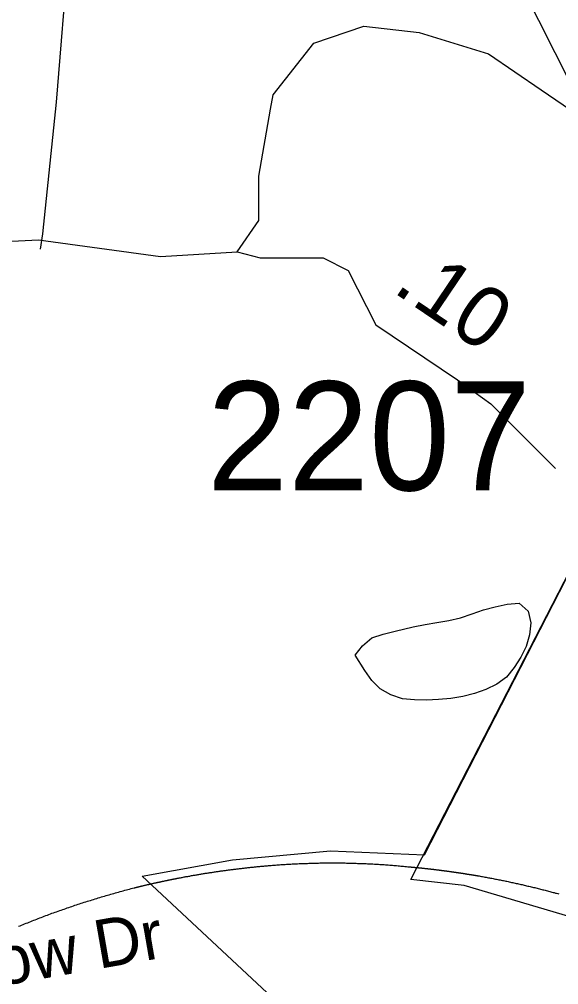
# Model space of a CAD drawing. Extents: x 1268485 to 1426702, y 514839 to 616766.
# Drawn here: x 1374658 to 1375389, y 561612 to 562920 of the extents above; entities that cross this region are included whole.
import ezdxf

# ---------------------------------------------------------------- set-up
doc = ezdxf.new("R2010")
doc.units = 0
for name, color, linetype in [('Old_Level_10', 7, 'Continuous'), ('Old_Level_17', 7, 'Continuous'), ('Old_Level_32', 7, 'Continuous'), ('Old_Level_35', 7, 'Continuous'), ('Old_Level_44', 7, 'Continuous'), ('Old_Level_48', 7, 'Continuous'), ('Old_Level_49', 7, 'Continuous'), ('Old_Level_56', 7, 'Continuous'), ('Old_Level_62', 7, 'Continuous'), ('Old_Level_8', 7, 'Continuous')]:
    doc.layers.add(name, color=color, linetype=linetype)

msp = doc.modelspace()

# ---------------------------------------------------------------- linework, layer by layer
at = {"layer": 'Old_Level_32'}
for points in [[(1374953.131, 562605.134), (1374982.336, 562647.346), (1374982.337, 562707.337), (1374998.562, 562798.245), (1375001.808, 562817.725), (1375056.972, 562887.626), (1375125.116, 562910.354), (1375199.753, 562902.139), (1375293.858, 562872.919), (1375365.248, 562824.219), (1375546.967, 562700.844), (1375624.848, 562645.65), (1375722.197, 562561.236), (1375761.138, 562499.548), (1375871.467, 562285.266), (1376134.312, 561733.327)], [(1373942.661, 562378.286), (1374089.961, 562475.253), (1374232.742, 562540.194), (1374356.051, 562582.406), (1374557.242, 562614.876), (1374683.796, 562621.37), (1374849.291, 562598.641), (1374953.131, 562605.134)], [(1374953.131, 562605.134), (1374984.284, 562596.692), (1375069.951, 562596.692), (1375103.7, 562579.808), (1375141.342, 562506.042), (1375251.673, 562431.367), (1375297.102, 562398.9), (1375384.717, 562311.24)]]:
    msp.add_lwpolyline(points, dxfattribs=at)
at = {"layer": 'Old_Level_35'}
msp.add_lwpolyline([(1374711.203, 563661.06), (1374739.295, 563575.451), (1374753.239, 563503.836), (1374757.032, 563408.384), (1374755.597, 563337.231), (1374746.267, 563231.168), (1374724.326, 563012.89), (1374707.717, 562807.838), (1374689.365, 562629.289), (1374686.084, 562608.425)], dxfattribs=at)
at = {"layer": 'Old_Level_44'}
for points in [[(1374875.039, 561756.997), (1374876.27, 561757.254), (1374877.5, 561757.459), (1374878.73, 561757.664), (1374879.961, 561757.92), (1374881.294, 561758.177), (1374882.524, 561758.382), (1374883.754, 561758.637), (1374884.984, 561758.894), (1374886.215, 561759.048), (1374887.548, 561759.304), (1374888.778, 561759.509), (1374890.008, 561759.765), (1374891.239, 561760.022), (1374892.469, 561760.175), (1374893.802, 561760.432), (1374895.032, 561760.637), (1374896.262, 561760.791), (1374897.493, 561761.047), (1374898.723, 561761.252), (1374899.953, 561761.508), (1374901.286, 561761.713), (1374902.516, 561761.867), (1374903.747, 561762.123), (1374904.977, 561762.328), (1374906.207, 561762.483), (1374907.54, 561762.739), (1374908.771, 561762.944), (1374910.001, 561763.149), (1374911.231, 561763.303), (1374912.461, 561763.508), (1374913.794, 561763.764), (1374915.025, 561763.918), (1374916.255, 561764.123), (1374917.485, 561764.328), (1374918.716, 561764.481), (1374920.048, 561764.687), (1374921.279, 561764.892), (1374922.509, 561765.046), (1374923.739, 561765.251), (1374924.97, 561765.456), (1374926.2, 561765.609), (1374927.533, 561765.814), (1374928.763, 561766.019), (1374929.993, 561766.122), (1374931.224, 561766.327), (1374932.454, 561766.481), (1374933.787, 561766.686), (1374935.017, 561766.891), (1374936.248, 561766.994), (1374937.478, 561767.199), (1374938.708, 561767.352), (1374940.143, 561767.557), (1374941.374, 561767.711), (1374942.604, 561767.865), (1374943.834, 561768.07), (1374945.167, 561768.172), (1374946.398, 561768.377), (1374947.628, 561768.48), (1374948.858, 561768.685), (1374950.089, 561768.788), (1374951.421, 561768.993), (1374952.652, 561769.147), (1374953.882, 561769.3), (1374955.112, 561769.454), (1374956.343, 561769.608), (1374957.675, 561769.762), (1374959.008, 561769.864), (1374960.239, 561770.07), (1374961.469, 561770.172), (1374962.802, 561770.325), (1374964.032, 561770.428), (1374965.262, 561770.633), (1374966.493, 561770.736), (1374967.723, 561770.89), (1374968.953, 561770.992), (1374970.286, 561771.146), (1374971.516, 561771.3), (1374972.747, 561771.453), (1374973.977, 561771.556), (1374975.412, 561771.71), (1374976.643, 561771.812), (1374977.873, 561771.915), (1374979.103, 561772.068), (1374980.334, 561772.171), (1374981.667, 561772.325), (1374982.897, 561772.428), (1374984.127, 561772.581), (1374985.357, 561772.684), (1374986.588, 561772.735), (1374988.023, 561772.889), (1374989.253, 561772.991), (1374990.484, 561773.145), (1374991.714, 561773.248), (1374993.047, 561773.299), (1374994.277, 561773.453), (1374995.508, 561773.555), (1374996.738, 561773.709), (1374997.968, 561773.76), (1374999.301, 561773.863)], [(1374999.301, 561773.863), (1375001.249, 561774.016), (1375003.094, 561774.171), (1375005.042, 561774.324), (1375006.888, 561774.426), (1375008.733, 561774.632), (1375010.579, 561774.734), (1375012.527, 561774.888), (1375014.372, 561774.991), (1375016.218, 561775.144), (1375018.166, 561775.247), (1375020.114, 561775.401), (1375021.959, 561775.452), (1375023.907, 561775.554), (1375025.753, 561775.708), (1375027.598, 561775.811), (1375029.546, 561775.862), (1375031.392, 561776.016), (1375033.237, 561776.067), (1375035.083, 561776.169), (1375037.133, 561776.272), (1375038.979, 561776.324), (1375040.927, 561776.426), (1375042.772, 561776.477), (1375044.618, 561776.58), (1375046.463, 561776.631), (1375048.411, 561776.682), (1375050.256, 561776.734), (1375052.204, 561776.836), (1375054.152, 561776.887), (1375055.998, 561776.939), (1375057.843, 561776.939), (1375059.791, 561776.99), (1375061.637, 561777.041), (1375063.482, 561777.041), (1375065.328, 561777.144), (1375067.378, 561777.144), (1375069.224, 561777.195), (1375071.172, 561777.195), (1375073.017, 561777.246), (1375074.863, 561777.246), (1375076.708, 561777.246), (1375078.656, 561777.246), (1375080.604, 561777.246), (1375082.45, 561777.246), (1375084.398, 561777.246), (1375086.243, 561777.246), (1375088.089, 561777.246), (1375090.037, 561777.246), (1375091.882, 561777.246), (1375093.728, 561777.195), (1375095.778, 561777.195), (1375097.623, 561777.144), (1375099.469, 561777.144), (1375101.417, 561777.041), (1375103.262, 561777.041), (1375105.108, 561776.99), (1375106.953, 561776.939), (1375109.004, 561776.939), (1375110.849, 561776.887), (1375112.797, 561776.836), (1375114.643, 561776.734), (1375116.488, 561776.682), (1375118.334, 561776.631), (1375120.282, 561776.58), (1375122.127, 561776.477), (1375124.075, 561776.426), (1375126.023, 561776.324), (1375127.869, 561776.272), (1375129.714, 561776.169), (1375131.662, 561776.067), (1375133.508, 561776.016), (1375135.353, 561775.862), (1375137.301, 561775.811), (1375139.147, 561775.708), (1375141.095, 561775.554), (1375143.043, 561775.452), (1375144.888, 561775.401), (1375146.733, 561775.247), (1375148.579, 561775.144), (1375150.527, 561774.991), (1375152.372, 561774.888), (1375154.218, 561774.734), (1375156.166, 561774.632), (1375158.114, 561774.426), (1375159.959, 561774.324), (1375161.907, 561774.171), (1375163.753, 561774.016), (1375165.598, 561773.863), (1375167.546, 561773.709), (1375169.392, 561773.555), (1375171.237, 561773.35), (1375173.083, 561773.248), (1375175.031, 561773.043), (1375176.876, 561772.889), (1375178.722, 561772.684), (1375180.67, 561772.478), (1375182.618, 561772.325), (1375184.463, 561772.12), (1375186.411, 561771.915)], [(1375186.411, 561771.915), (1375186.924, 561771.915), (1375187.539, 561771.863), (1375188.154, 561771.812), (1375188.769, 561771.761), (1375189.282, 561771.71), (1375189.897, 561771.607), (1375190.512, 561771.556), (1375191.025, 561771.556), (1375191.64, 561771.505), (1375192.255, 561771.453), (1375192.768, 561771.351), (1375193.383, 561771.3), (1375193.998, 561771.248), (1375194.613, 561771.197), (1375195.126, 561771.146), (1375195.741, 561771.043), (1375196.356, 561770.992), (1375196.869, 561770.992), (1375197.484, 561770.941), (1375198.099, 561770.89), (1375198.714, 561770.838), (1375199.227, 561770.736), (1375199.842, 561770.685), (1375200.457, 561770.633), (1375200.97, 561770.582), (1375201.585, 561770.48), (1375202.2, 561770.428), (1375202.918, 561770.377), (1375203.328, 561770.325), (1375204.046, 561770.275), (1375204.661, 561770.172), (1375205.173, 561770.12), (1375205.788, 561770.07), (1375206.404, 561770.018), (1375206.916, 561769.915), (1375207.531, 561769.864), (1375208.147, 561769.813), (1375208.762, 561769.762), (1375209.274, 561769.71), (1375209.89, 561769.608), (1375210.505, 561769.557), (1375211.017, 561769.505), (1375211.632, 561769.454), (1375212.248, 561769.352), (1375212.76, 561769.3), (1375213.375, 561769.249), (1375213.991, 561769.198), (1375214.606, 561769.147), (1375215.118, 561769.044), (1375215.733, 561768.993), (1375216.349, 561768.89), (1375216.861, 561768.788), (1375217.476, 561768.737), (1375218.092, 561768.685), (1375218.604, 561768.634), (1375219.219, 561768.583), (1375219.835, 561768.48), (1375220.45, 561768.429), (1375220.962, 561768.377), (1375221.577, 561768.275), (1375222.295, 561768.172), (1375222.705, 561768.122), (1375223.423, 561768.07), (1375224.038, 561768.019), (1375224.551, 561767.916), (1375225.166, 561767.865), (1375225.781, 561767.762), (1375226.396, 561767.711), (1375226.909, 561767.609), (1375227.524, 561767.557), (1375228.139, 561767.506), (1375228.652, 561767.455), (1375229.267, 561767.301), (1375229.882, 561767.25), (1375230.395, 561767.199), (1375231.01, 561767.147), (1375231.625, 561767.045), (1375232.138, 561766.942), (1375232.753, 561766.891), (1375233.368, 561766.789), (1375233.983, 561766.737), (1375234.496, 561766.635), (1375235.111, 561766.584), (1375235.726, 561766.481), (1375236.239, 561766.429), (1375236.854, 561766.327), (1375237.469, 561766.276), (1375237.982, 561766.174), (1375238.597, 561766.122), (1375239.212, 561766.019), (1375239.725, 561765.917), (1375240.34, 561765.866), (1375240.955, 561765.814), (1375241.468, 561765.712), (1375242.083, 561765.609), (1375242.8, 561765.558), (1375243.416, 561765.456), (1375243.826, 561765.353), (1375244.543, 561765.302)], [(1375244.543, 561765.302), (1375244.851, 561765.251), (1375245.261, 561765.199), (1375245.466, 561765.148), (1375245.876, 561765.148), (1375246.286, 561765.046), (1375246.594, 561764.994), (1375247.004, 561764.943), (1375247.414, 561764.892), (1375247.619, 561764.892), (1375248.029, 561764.789), (1375248.337, 561764.738), (1375248.747, 561764.687), (1375249.157, 561764.636), (1375249.465, 561764.584), (1375249.772, 561764.584), (1375250.08, 561764.481), (1375250.49, 561764.431), (1375250.9, 561764.379), (1375251.208, 561764.328), (1375251.618, 561764.226), (1375251.925, 561764.226), (1375252.233, 561764.174), (1375252.643, 561764.123), (1375252.95, 561764.071), (1375253.361, 561764.021), (1375253.771, 561763.918), (1375253.976, 561763.918), (1375254.386, 561763.866), (1375254.796, 561763.815), (1375255.103, 561763.764), (1375255.514, 561763.713), (1375255.924, 561763.61), (1375256.231, 561763.559), (1375256.539, 561763.559), (1375256.846, 561763.508), (1375257.257, 561763.456), (1375257.667, 561763.354), (1375257.974, 561763.303), (1375258.282, 561763.251), (1375258.589, 561763.2), (1375258.999, 561763.2), (1375259.41, 561763.149), (1375259.717, 561763.046), (1375260.127, 561762.995), (1375260.332, 561762.944), (1375260.742, 561762.893), (1375261.153, 561762.79), (1375261.46, 561762.739), (1375261.87, 561762.688), (1375262.28, 561762.688), (1375262.485, 561762.636), (1375262.895, 561762.585), (1375263.203, 561762.483), (1375263.613, 561762.431), (1375264.023, 561762.38), (1375264.331, 561762.328), (1375264.638, 561762.226), (1375265.049, 561762.175), (1375265.356, 561762.175), (1375265.766, 561762.123), (1375266.176, 561762.073), (1375266.484, 561762.021), (1375266.791, 561761.918), (1375267.099, 561761.867), (1375267.509, 561761.816), (1375267.919, 561761.765), (1375268.227, 561761.713), (1375268.637, 561761.611), (1375268.842, 561761.56), (1375269.252, 561761.56), (1375269.662, 561761.508), (1375269.97, 561761.457), (1375270.38, 561761.355), (1375270.79, 561761.303), (1375270.995, 561761.252), (1375271.405, 561761.201), (1375271.713, 561761.15), (1375272.123, 561761.047), (1375272.533, 561760.996), (1375272.84, 561760.945), (1375273.148, 561760.893), (1375273.456, 561760.791), (1375273.866, 561760.74), (1375274.276, 561760.688), (1375274.583, 561760.637), (1375274.891, 561760.637), (1375275.301, 561760.585), (1375275.609, 561760.483), (1375276.019, 561760.432), (1375276.326, 561760.38), (1375276.736, 561760.33), (1375277.044, 561760.227), (1375277.352, 561760.175), (1375277.762, 561760.125), (1375278.172, 561760.073), (1375278.479, 561760.022), (1375278.89, 561759.919), (1375279.095, 561759.868), (1375279.505, 561759.817)], [(1374813.626, 561743.515), (1374814.242, 561743.618), (1374814.857, 561743.823), (1374815.472, 561743.925), (1374816.087, 561744.13), (1374816.702, 561744.233), (1374817.42, 561744.438), (1374818.035, 561744.541), (1374818.548, 561744.694), (1374819.163, 561744.899), (1374819.778, 561745.002), (1374820.393, 561745.207), (1374821.008, 561745.309), (1374821.623, 561745.463), (1374822.239, 561745.617), (1374822.854, 561745.771), (1374823.469, 561745.873), (1374824.084, 561746.078), (1374824.802, 561746.181), (1374825.417, 561746.386), (1374826.032, 561746.489), (1374826.647, 561746.642), (1374827.262, 561746.796), (1374827.877, 561746.95), (1374828.39, 561747.052), (1374829.005, 561747.206), (1374829.62, 561747.36), (1374830.236, 561747.514), (1374830.851, 561747.616), (1374831.466, 561747.821), (1374832.081, 561747.924), (1374832.799, 561748.077), (1374833.414, 561748.231), (1374834.029, 561748.385), (1374834.644, 561748.487), (1374835.259, 561748.642), (1374835.875, 561748.795), (1374836.49, 561748.949), (1374837.105, 561749.052), (1374837.72, 561749.205), (1374838.335, 561749.359), (1374838.95, 561749.513), (1374839.668, 561749.615), (1374840.283, 561749.769), (1374840.796, 561749.872), (1374841.411, 561750.077), (1374842.026, 561750.179), (1374842.641, 561750.333), (1374843.256, 561750.435), (1374843.872, 561750.538), (1374844.487, 561750.743), (1374845.102, 561750.897), (1374845.717, 561751), (1374846.332, 561751.102), (1374847.05, 561751.256), (1374847.665, 561751.358), (1374848.28, 561751.563), (1374848.895, 561751.666), (1374849.51, 561751.82), (1374850.126, 561751.922), (1374850.741, 561752.076), (1374851.356, 561752.178), (1374851.971, 561752.333), (1374852.586, 561752.435), (1374853.201, 561752.64), (1374853.919, 561752.743), (1374854.534, 561752.896), (1374855.149, 561752.999), (1374855.765, 561753.101), (1374856.38, 561753.255), (1374856.995, 561753.358), (1374857.61, 561753.511), (1374858.225, 561753.614), (1374858.84, 561753.768), (1374859.353, 561753.87), (1374859.968, 561754.024), (1374860.583, 561754.126), (1374861.301, 561754.229), (1374861.916, 561754.383), (1374862.531, 561754.486), (1374863.146, 561754.691), (1374863.762, 561754.793), (1374864.377, 561754.947), (1374864.992, 561755.049), (1374865.607, 561755.203), (1374866.222, 561755.306), (1374866.837, 561755.459), (1374867.453, 561755.511), (1374868.17, 561755.613), (1374868.785, 561755.767), (1374869.401, 561755.869), (1374870.016, 561756.023), (1374870.631, 561756.126), (1374871.246, 561756.229), (1374871.861, 561756.382), (1374872.476, 561756.484), (1374873.091, 561756.639), (1374873.707, 561756.741), (1374874.424, 561756.895), (1374875.039, 561756.997)], [(1375279.505, 561759.817), (1375281.145, 561759.56), (1375282.786, 561759.253), (1375284.221, 561758.997), (1375285.861, 561758.689), (1375287.502, 561758.432), (1375289.04, 561758.125), (1375290.578, 561757.817), (1375292.115, 561757.561), (1375293.756, 561757.254), (1375295.396, 561756.946), (1375296.832, 561756.689), (1375298.472, 561756.382), (1375300.112, 561756.074), (1375301.65, 561755.767), (1375303.291, 561755.459), (1375304.829, 561755.101), (1375306.367, 561754.793), (1375308.007, 561754.486), (1375309.545, 561754.178), (1375311.083, 561753.87), (1375312.723, 561753.563), (1375314.261, 561753.255), (1375315.901, 561752.948), (1375317.337, 561752.64), (1375318.977, 561752.333), (1375320.515, 561751.922), (1375322.156, 561751.615), (1375323.796, 561751.307), (1375325.231, 561750.948), (1375326.872, 561750.64), (1375328.41, 561750.23), (1375330.05, 561749.923), (1375331.485, 561749.564), (1375333.126, 561749.257), (1375334.766, 561748.898), (1375336.202, 561748.487), (1375337.842, 561748.18), (1375339.38, 561747.821), (1375341.02, 561747.462), (1375342.456, 561747.104), (1375344.096, 561746.744), (1375345.634, 561746.386), (1375347.274, 561745.976), (1375348.71, 561745.617), (1375350.35, 561745.258), (1375351.888, 561744.899), (1375353.528, 561744.489), (1375354.964, 561744.13), (1375356.604, 561743.771), (1375358.142, 561743.361), (1375359.783, 561743.003), (1375361.218, 561742.541), (1375362.858, 561742.182), (1375364.396, 561741.823), (1375366.037, 561741.413), (1375367.472, 561741.003), (1375369.112, 561740.645), (1375370.65, 561740.234), (1375372.086, 561739.824), (1375373.726, 561739.414), (1375375.264, 561739.004), (1375376.904, 561738.645), (1375378.34, 561738.184), (1375379.98, 561737.774), (1375381.518, 561737.364), (1375382.953, 561736.954), (1375384.594, 561736.492), (1375386.132, 561736.082), (1375387.772, 561735.672), (1375389.208, 561735.262)], [(1374656.864, 561691.38), (1374658.915, 561692.201), (1374660.965, 561693.072), (1374663.016, 561693.893), (1374664.964, 561694.713), (1374667.117, 561695.481), (1374669.167, 561696.302), (1374671.218, 561697.122), (1374673.268, 561697.942), (1374675.216, 561698.762), (1374677.369, 561699.582), (1374679.42, 561700.352), (1374681.47, 561701.172), (1374683.521, 561701.941), (1374685.674, 561702.761), (1374687.622, 561703.478), (1374689.775, 561704.299), (1374691.723, 561705.068), (1374693.876, 561705.888), (1374695.926, 561706.606), (1374697.977, 561707.374), (1374700.028, 561708.144), (1374702.078, 561708.964), (1374704.129, 561709.682), (1374706.282, 561710.45), (1374708.332, 561711.168), (1374710.383, 561711.886), (1374712.536, 561712.603), (1374714.484, 561713.373), (1374716.637, 561714.141), (1374718.79, 561714.808), (1374720.738, 561715.577), (1374722.891, 561716.243), (1374725.044, 561717.012), (1374726.992, 561717.679), (1374729.145, 561718.396), (1374731.298, 561719.114), (1374733.246, 561719.832), (1374735.399, 561720.498), (1374737.45, 561721.165), (1374739.603, 561721.882), (1374741.653, 561722.548), (1374743.704, 561723.266), (1374745.857, 561723.933), (1374748.01, 561724.651), (1374750.163, 561725.266), (1374752.111, 561725.932), (1374754.264, 561726.547), (1374756.417, 561727.265), (1374758.467, 561727.88), (1374760.62, 561728.546), (1374762.773, 561729.213), (1374764.721, 561729.828), (1374766.874, 561730.494), (1374769.028, 561731.11), (1374771.078, 561731.776), (1374773.231, 561732.391), (1374775.384, 561733.006), (1374777.537, 561733.621), (1374779.588, 561734.185), (1374781.741, 561734.801), (1374783.894, 561735.416), (1374786.047, 561735.979), (1374788.097, 561736.646), (1374790.25, 561737.261), (1374792.403, 561737.825), (1374794.454, 561738.389), (1374796.607, 561739.004), (1374798.76, 561739.568), (1374800.913, 561740.132), (1374802.964, 561740.695), (1374805.117, 561741.26), (1374807.27, 561741.823), (1374809.423, 561742.388), (1374811.473, 561742.951), (1374813.626, 561743.515)]]:
    msp.add_lwpolyline(points, dxfattribs=at)
at = {"layer": 'Old_Level_48'}
for points in [[(1376374.314, 560270.109), (1376256.227, 560605.058), (1376095.06, 561149.591), (1375994.331, 561314.968), (1375861.37, 561440.009), (1375696.174, 561585.218), (1375506.803, 561673.955), (1375261.025, 561746.56), (1375188.5, 561754.627), (1375573.208, 562500.748), (1375743.874, 562885.167), (1375884.063, 563257.38), (1375926.729, 563806.549), (1376146.157, 564599.792), (1376237.584, 564700.473), (1376466.884, 564836.597)], [(1378108.807, 558650.467), (1376374.314, 560270.109), (1375569.338, 561048.161), (1375047.611, 561551.304), (1374824.472, 561759.285), (1374946.688, 561781.48), (1375079.688, 561793.432), (1375207.296, 561788.309), (1375573.208, 562500.748), (1375743.874, 562885.167), (1375884.063, 563257.38)]]:
    msp.add_lwpolyline(points, dxfattribs=at)
at = {"layer": 'Old_Level_49'}
for points in [[(1376374.314, 560270.109), (1376256.227, 560605.058), (1376095.06, 561149.591), (1375994.331, 561314.968), (1375861.37, 561440.009), (1375696.174, 561585.218), (1375506.803, 561673.955), (1375261.025, 561746.56), (1375188.5, 561754.627), (1375573.208, 562500.748), (1375743.874, 562885.167), (1375884.063, 563257.38), (1375926.729, 563806.549), (1376146.157, 564599.792), (1376237.584, 564700.473), (1376466.884, 564836.597)], [(1378108.807, 558650.467), (1376374.314, 560270.109), (1375569.338, 561048.161), (1375047.611, 561551.304), (1374824.472, 561759.285), (1374946.688, 561781.48), (1375079.688, 561793.432), (1375207.296, 561788.309), (1375573.208, 562500.748), (1375743.874, 562885.167), (1375884.063, 563257.38)]]:
    msp.add_lwpolyline(points, dxfattribs=at)
at = {"layer": 'Old_Level_56'}
msp.add_lwpolyline([(1376010.629, 561617.002), (1375959.665, 561720.431), (1375667.445, 562302.793), (1375406.34, 562830.502), (1375206.422, 563226.917), (1375127.597, 563376.576), (1374983.424, 563659.614), (1374777.828, 564072.151), (1374689.325, 564248.017), (1374469.552, 564552.787), (1374352.888, 564711.411), (1374073.993, 565061.193), (1373898.654, 565287.031), (1373693.836, 565549.48), (1373577.128, 565705.904), (1373388.271, 565956.025), (1373173.931, 566232.472), (1372914.88, 566574.051), (1372817.736, 566718.276), (1372567.405, 566807.356), (1372262.202, 566943.765)], dxfattribs=at)
at = {"layer": 'Old_Level_62'}
msp.add_lwpolyline([(1375113.105, 562058.526), (1375123.152, 562071.496), (1375135.968, 562081.902), (1375151.245, 562087.131), (1375167.239, 562091.232), (1375191.64, 562097.178), (1375207.839, 562100.049), (1375224.038, 562102.817), (1375240.135, 562105.791), (1375256.129, 562109.277), (1375271.713, 562114.557), (1375287.194, 562120.093), (1375303.086, 562124.143), (1375319.182, 562127.526), (1375335.484, 562129.218), (1375347.787, 562118.351), (1375351.375, 562102.561), (1375349.735, 562086.157), (1375344.916, 562070.522), (1375337.739, 562055.707), (1375328.922, 562041.866), (1375318.26, 562029.05), (1375305.239, 562019.31), (1375290.475, 562012.082), (1375274.891, 562006.495), (1375258.999, 562002.496), (1375242.8, 561999.984), (1375226.294, 561998.446), (1375209.992, 561997.677), (1375193.485, 561998.087), (1375177.184, 561999.574), (1375161.702, 562005.008), (1375147.144, 562013.056), (1375135.763, 562024.488), (1375126.331, 562037.97), (1375113.105, 562058.526)], dxfattribs=at)

# ---------------------------------------------------------------- texts
at = {"layer": 'Old_Level_10'}
msp.add_text('Morrow Dr', height=65.6167, rotation=9.892822, dxfattribs=at).set_placement((1374453.339, 561579.164))
at = {"layer": 'Old_Level_17'}
msp.add_text('.10', height=82.0208, rotation=325.908908, dxfattribs=at).set_placement((1375162.188, 562551.819))
at = {"layer": 'Old_Level_8'}
msp.add_text('2207', height=147.6375, dxfattribs=at).set_placement((1374912.436, 562281.803))

doc.saveas('drawing.dxf')
